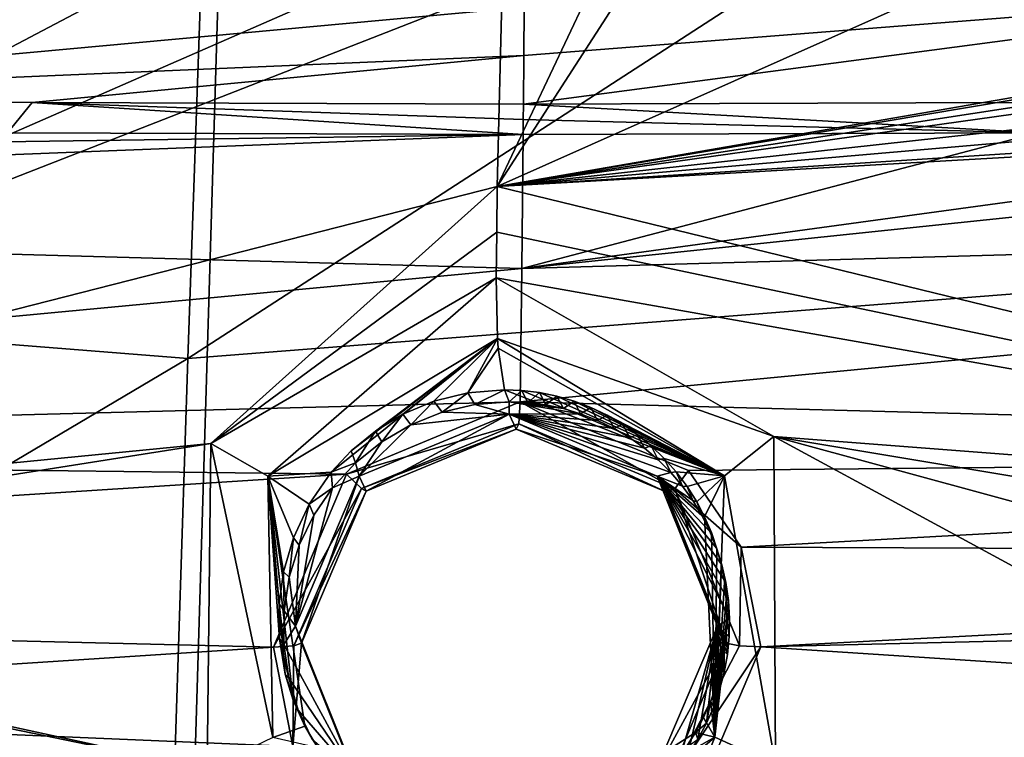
# Model space of a CAD drawing. Header units: millimetres. Extents: x -147 to 294, y -82 to 275.
# Tile 505 of 609: x 232.07 to 241.5, y 231.7 to 238.58. Entities that reach past the tile are written whole.
import ezdxf

# ---------------------------------------------------------------- set-up
doc = ezdxf.new("R2010")
doc.units = ezdxf.units.MM
doc.header["$LTSCALE"] = 67.506716
for name, color, linetype in [('1596', 7, 'CONTINUOUS'), ('1655', 7, 'CONTINUOUS'), ('1670', 7, 'CONTINUOUS'), ('1688', 7, 'CONTINUOUS'), ('1689', 7, 'CONTINUOUS'), ('1878', 7, 'CONTINUOUS'), ('1879', 7, 'CONTINUOUS'), ('2172', 7, 'CONTINUOUS'), ('2223', 7, 'CONTINUOUS'), ('2485', 7, 'CONTINUOUS'), ('2486', 7, 'CONTINUOUS'), ('2487', 7, 'CONTINUOUS'), ('2488', 7, 'CONTINUOUS'), ('2489', 7, 'CONTINUOUS'), ('2490', 7, 'CONTINUOUS'), ('2491', 7, 'CONTINUOUS'), ('2492', 7, 'CONTINUOUS'), ('2493', 7, 'CONTINUOUS'), ('2494', 7, 'CONTINUOUS'), ('2495', 7, 'CONTINUOUS'), ('2496', 7, 'CONTINUOUS'), ('2497', 7, 'CONTINUOUS'), ('2498', 7, 'CONTINUOUS'), ('498', 7, 'CONTINUOUS'), ('499', 7, 'CONTINUOUS'), ('556', 7, 'CONTINUOUS'), ('557', 7, 'CONTINUOUS'), ('841', 7, 'CONTINUOUS'), ('871', 7, 'CONTINUOUS')]:
    doc.layers.add(name, color=color, linetype=linetype)

msp = doc.modelspace()

# ---------------------------------------------------------------- linework, layer by layer
at = {"layer": '1596', "linetype": 'CONTINUOUS'}
for points in [[(231.2856, 239.4225, -7.0611), (234.9264, 239.8662, -7.339), (222.6883, 233.4198, -7.5827), (231.2856, 239.4225, -7.0611)], [(234.9264, 239.8662, -7.339), (235.7355, 239.1307, -7.5991), (222.6883, 233.4198, -7.5827), (234.9264, 239.8662, -7.339)], [(238.5028, 239.8663, -7.7156), (242.1217, 239.4225, -8.2022), (236.6432, 236.9809, -8.2056), (238.5028, 239.8663, -7.7156)], [(238.5028, 239.8663, -7.7156), (236.6432, 236.9809, -8.2056), (237.6561, 239.1299, -7.8015), (238.5028, 239.8663, -7.7156)], [(242.1217, 239.4225, -8.2022), (245.6442, 238.5371, -8.7835), (236.6432, 236.9809, -8.2056), (242.1217, 239.4225, -8.2022)], [(235.7355, 239.1307, -7.5991), (236.6906, 238.892, -7.7564), (222.6883, 233.4198, -7.5827), (235.7355, 239.1307, -7.5991)], [(236.6432, 236.9809, -8.2056), (236.6906, 238.892, -7.7564), (237.6561, 239.1299, -7.8015), (236.6432, 236.9809, -8.2056)], [(222.6883, 233.4198, -7.5827), (236.6906, 238.892, -7.7564), (236.6432, 236.9809, -8.2056), (222.6883, 233.4198, -7.5827)], [(245.6702, 238.497, -8.7958), (236.6432, 236.9809, -8.2056), (245.6442, 238.5371, -8.7835), (245.6702, 238.497, -8.7958)], [(245.7535, 238.3809, -8.8322), (236.6432, 236.9809, -8.2056), (245.6702, 238.497, -8.7958), (245.7535, 238.3809, -8.8322)], [(245.8448, 238.2707, -8.868), (236.6432, 236.9809, -8.2056), (245.7535, 238.3809, -8.8322), (245.8448, 238.2707, -8.868)], [(246.11, 238.0213, -8.9552), (236.6432, 236.9809, -8.2056), (245.8448, 238.2707, -8.868), (246.11, 238.0213, -8.9552)], [(246.4085, 237.8277, -9.0326), (236.6432, 236.9809, -8.2056), (246.11, 238.0213, -8.9552), (246.4085, 237.8277, -9.0326)], [(246.9189, 237.6421, -9.1305), (236.6432, 236.9809, -8.2056), (246.4085, 237.8277, -9.0326), (246.9189, 237.6421, -9.1305)], [(247.4719, 237.5989, -9.199), (236.6432, 236.9809, -8.2056), (246.9189, 237.6421, -9.1305), (247.4719, 237.5989, -9.199)], [(249.7922, 233.7785, -10.3514), (236.6432, 236.9809, -8.2056), (247.4719, 237.5989, -9.199), (249.7922, 233.7785, -10.3514)]]:
    msp.add_3dface(points, dxfattribs=at)
at = {"layer": '1655', "linetype": 'CONTINUOUS'}
for points in [[(241.5895, 237.7848, -6.3739), (245.5378, 238.9158, -6.7986), (236.8931, 237.769, -5.8323), (241.5895, 237.7848, -6.3739)], [(236.8931, 237.769, -5.8323), (245.5378, 238.9158, -6.7986), (236.8977, 238.235, -5.7894), (236.8931, 237.769, -5.8323)], [(236.8977, 238.235, -5.7894), (245.5378, 238.9158, -6.7986), (236.9021, 238.6991, -5.7478), (236.8977, 238.235, -5.7894)]]:
    msp.add_3dface(points, dxfattribs=at)
at = {"layer": '1670', "linetype": 'CONTINUOUS'}
for points in [[(227.47, 237.8324, -5.0283), (236.9021, 238.6991, -5.7478), (228.2327, 238.8996, -4.978), (227.47, 237.8324, -5.0283)], [(236.8977, 238.235, -5.7894), (236.9021, 238.6991, -5.7478), (227.47, 237.8324, -5.0283), (236.8977, 238.235, -5.7894)], [(232.1868, 237.7848, -5.3838), (236.8977, 238.235, -5.7894), (227.47, 237.8324, -5.0283), (232.1868, 237.7848, -5.3838)], [(236.8931, 237.769, -5.8323), (236.8977, 238.235, -5.7894), (232.1868, 237.7848, -5.3838), (236.8931, 237.769, -5.8323)]]:
    msp.add_3dface(points, dxfattribs=at)
at = {"layer": '1688', "linetype": 'CONTINUOUS'}
for points in [[(232.1868, 237.7848, -5.3838), (227.47, 237.8324, -5.0283), (231.9507, 237.4956, -5.3916), (232.1868, 237.7848, -5.3838)], [(236.8903, 237.4795, -5.8595), (232.1868, 237.7848, -5.3838), (231.9507, 237.4956, -5.3916), (236.8903, 237.4795, -5.8595)], [(236.8931, 237.769, -5.8323), (232.1868, 237.7848, -5.3838), (236.8917, 237.6241, -5.8458), (236.8931, 237.769, -5.8323)], [(236.8917, 237.6241, -5.8458), (232.1868, 237.7848, -5.3838), (236.8903, 237.4795, -5.8595), (236.8917, 237.6241, -5.8458)]]:
    msp.add_3dface(points, dxfattribs=at)
at = {"layer": '1689', "linetype": 'CONTINUOUS'}
for points in [[(236.8931, 237.769, -5.8323), (236.8917, 237.6241, -5.8458), (241.8188, 237.4956, -6.4307), (236.8931, 237.769, -5.8323)], [(241.5895, 237.7848, -6.3739), (236.8931, 237.769, -5.8323), (241.8188, 237.4956, -6.4307), (241.5895, 237.7848, -6.3739)], [(236.8917, 237.6241, -5.8458), (236.8903, 237.4795, -5.8595), (241.8188, 237.4956, -6.4307), (236.8917, 237.6241, -5.8458)]]:
    msp.add_3dface(points, dxfattribs=at)
at = {"layer": '1878', "linetype": 'CONTINUOUS'}
for points in [[(236.6432, 236.9809, -8.2056), (249.7922, 233.7785, -10.3514), (236.6386, 236.5443, -8.2492), (236.6432, 236.9809, -8.2056)], [(236.6386, 236.5443, -8.2492), (249.7922, 233.7785, -10.3514), (236.6339, 236.1059, -8.294), (236.6386, 236.5443, -8.2492)], [(236.6339, 236.1059, -8.294), (249.7922, 233.7785, -10.3514), (239.293, 234.5876, -8.7556), (236.6339, 236.1059, -8.294)], [(239.293, 234.5876, -8.7556), (249.7922, 233.7785, -10.3514), (247.584, 233.2041, -10.0615), (239.293, 234.5876, -8.7556)], [(239.3088, 231.4419, -9.1389), (239.293, 234.5876, -8.7556), (244.8488, 231.5707, -9.8537), (239.3088, 231.4419, -9.1389)], [(244.8488, 231.5707, -9.8537), (239.293, 234.5876, -8.7556), (246.0074, 232.7561, -9.8738), (244.8488, 231.5707, -9.8537)], [(246.0074, 232.7561, -9.8738), (239.293, 234.5876, -8.7556), (247.584, 233.2041, -10.0615), (246.0074, 232.7561, -9.8738)]]:
    msp.add_3dface(points, dxfattribs=at)
at = {"layer": '1879', "linetype": 'CONTINUOUS'}
for points in [[(222.6883, 233.4198, -7.5827), (236.6432, 236.9809, -8.2056), (233.8981, 234.5194, -8.1958), (222.6883, 233.4198, -7.5827)], [(236.6432, 236.9809, -8.2056), (236.6386, 236.5443, -8.2492), (233.8981, 234.5194, -8.1958), (236.6432, 236.9809, -8.2056)], [(236.6386, 236.5443, -8.2492), (236.6339, 236.1059, -8.294), (233.8981, 234.5194, -8.1958), (236.6386, 236.5443, -8.2492)], [(222.6883, 233.4198, -7.5827), (233.8981, 234.5194, -8.1958), (225.5559, 233.2041, -7.742), (222.6883, 233.4198, -7.5827)], [(233.8981, 234.5194, -8.1958), (233.865, 231.3993, -8.5709), (225.5559, 233.2041, -7.742), (233.8981, 234.5194, -8.1958)], [(225.5559, 233.2041, -7.742), (233.865, 231.3993, -8.5709), (227.0595, 232.8018, -7.8765), (225.5559, 233.2041, -7.742)], [(227.0595, 232.8018, -7.8765), (233.865, 231.3993, -8.5709), (228.2649, 231.5881, -8.1056), (227.0595, 232.8018, -7.8765)]]:
    msp.add_3dface(points, dxfattribs=at)
at = {"layer": '2172', "linetype": 'CONTINUOUS'}
for points in [[(246.7377, 237.5439, -7.1055), (241.8188, 237.4956, -6.4307), (236.8771, 236.197, -5.9852), (246.7377, 237.5439, -7.1055)], [(246.7377, 237.5439, -7.1055), (236.8771, 236.197, -5.9852), (247.7317, 237.3311, -7.2777), (246.7377, 237.5439, -7.1055)], [(241.8188, 237.4956, -6.4307), (236.8903, 237.4795, -5.8595), (236.8771, 236.197, -5.9852), (241.8188, 237.4956, -6.4307)], [(236.8771, 236.197, -5.9852), (255.7574, 236.7271, -8.7285), (247.7317, 237.3311, -7.2777), (236.8771, 236.197, -5.9852)], [(236.8629, 234.9175, -6.1195), (255.7574, 236.7271, -8.7285), (236.8771, 236.197, -5.9852), (236.8629, 234.9175, -6.1195)], [(255.7574, 236.7271, -8.7285), (236.8629, 234.9175, -6.1195), (255.4156, 234.4273, -8.9337), (255.7574, 236.7271, -8.7285)], [(236.8629, 234.9175, -6.1195), (238.4753, 234.2592, -6.3686), (255.4156, 234.4273, -8.9337), (236.8629, 234.9175, -6.1195)], [(238.4753, 234.2592, -6.3686), (238.9791, 233.5259, -6.5105), (255.4156, 234.4273, -8.9337), (238.4753, 234.2592, -6.3686)], [(255.4156, 234.4273, -8.9337), (238.9791, 233.5259, -6.5105), (256.134, 233.4566, -9.1952), (255.4156, 234.4273, -8.9337)], [(238.9791, 233.5259, -6.5105), (239.1684, 232.5712, -6.6465), (256.134, 233.4566, -9.1952), (238.9791, 233.5259, -6.5105)], [(256.134, 233.4566, -9.1952), (239.1684, 232.5712, -6.6465), (257.257, 233.006, -9.4782), (256.134, 233.4566, -9.1952)], [(257.257, 233.006, -9.4782), (239.1684, 232.5712, -6.6465), (247.9319, 231.9992, -7.9217), (257.257, 233.006, -9.4782)], [(239.1684, 232.5712, -6.6465), (238.4639, 230.9155, -6.7749), (247.9319, 231.9992, -7.9217), (239.1684, 232.5712, -6.6465)], [(247.9319, 231.9992, -7.9217), (238.4639, 230.9155, -6.7749), (246.7517, 231.6921, -7.7774), (247.9319, 231.9992, -7.9217)]]:
    msp.add_3dface(points, dxfattribs=at)
at = {"layer": '2223', "linetype": 'CONTINUOUS'}
for points in [[(236.8771, 236.197, -5.9852), (236.8903, 237.4795, -5.8595), (217.8394, 236.7271, -4.7359), (236.8771, 236.197, -5.9852)], [(236.8903, 237.4795, -5.8595), (225.9967, 237.3264, -4.9892), (217.8394, 236.7271, -4.7359), (236.8903, 237.4795, -5.8595)], [(236.8903, 237.4795, -5.8595), (231.9507, 237.4956, -5.3916), (225.9967, 237.3264, -4.9892), (236.8903, 237.4795, -5.8595)], [(236.8771, 236.197, -5.9852), (217.8394, 236.7271, -4.7359), (218.1338, 234.4313, -5.0073), (236.8771, 236.197, -5.9852)], [(236.8629, 234.9175, -6.1195), (236.8771, 236.197, -5.9852), (218.1338, 234.4313, -5.0073), (236.8629, 234.9175, -6.1195)], [(235.1984, 234.2246, -6.0278), (236.8629, 234.9175, -6.1195), (218.1338, 234.4313, -5.0073), (235.1984, 234.2246, -6.0278)], [(216.2814, 233.0136, -5.1564), (235.1984, 234.2246, -6.0278), (218.1338, 234.4313, -5.0073), (216.2814, 233.0136, -5.1564)], [(234.4987, 232.5685, -6.1551), (235.1984, 234.2246, -6.0278), (216.2814, 233.0136, -5.1564), (234.4987, 232.5685, -6.1551)], [(234.4987, 232.5685, -6.1551), (216.2814, 233.0136, -5.1564), (225.7059, 231.9978, -5.5792), (234.4987, 232.5685, -6.1551)], [(234.684, 231.6178, -6.2909), (234.4987, 232.5685, -6.1551), (225.7059, 231.9978, -5.5792), (234.684, 231.6178, -6.2909)], [(227.734, 230.8054, -5.8499), (234.684, 231.6178, -6.2909), (225.7059, 231.9978, -5.5792), (227.734, 230.8054, -5.8499)]]:
    msp.add_3dface(points, dxfattribs=at)
at = {"layer": '2485', "linetype": 'CONTINUOUS'}
for points in [[(236.8629, 234.9175, -6.1195), (235.1984, 234.2246, -6.0278), (236.8501, 234.7067, -6.2417), (236.8629, 234.9175, -6.1195)], [(236.8501, 234.7067, -6.2417), (235.1984, 234.2246, -6.0278), (235.343, 234.087, -6.1503), (236.8501, 234.7067, -6.2417)], [(236.8501, 234.7067, -6.2417), (235.343, 234.087, -6.1503), (236.825, 234.6569, -6.4797), (236.8501, 234.7067, -6.2417)], [(236.825, 234.6569, -6.4797), (235.343, 234.087, -6.1503), (235.3871, 234.0626, -6.3899), (236.825, 234.6569, -6.4797)], [(235.1984, 234.2246, -6.0278), (234.4987, 232.5685, -6.1551), (235.343, 234.087, -6.1503), (235.1984, 234.2246, -6.0278)], [(235.343, 234.087, -6.1503), (234.4987, 232.5685, -6.1551), (234.6961, 232.5809, -6.2556), (235.343, 234.087, -6.1503)], [(235.343, 234.087, -6.1503), (234.6961, 232.5809, -6.2556), (235.3871, 234.0626, -6.3899), (235.343, 234.087, -6.1503)], [(234.7691, 232.6067, -6.4775), (235.3871, 234.0626, -6.3899), (234.6961, 232.5809, -6.2556), (234.7691, 232.6067, -6.4775)]]:
    msp.add_3dface(points, dxfattribs=at)
at = {"layer": '2486', "linetype": 'CONTINUOUS'}
for points in [[(236.8629, 234.9175, -6.1195), (236.8501, 234.7067, -6.2417), (238.3437, 234.0862, -6.4664), (236.8629, 234.9175, -6.1195)], [(238.4753, 234.2592, -6.3686), (236.8629, 234.9175, -6.1195), (238.3437, 234.0862, -6.4664), (238.4753, 234.2592, -6.3686)], [(236.8501, 234.7067, -6.2417), (236.825, 234.6569, -6.4797), (238.2514, 234.0609, -6.6917), (236.8501, 234.7067, -6.2417)], [(238.3437, 234.0862, -6.4664), (236.8501, 234.7067, -6.2417), (238.2514, 234.0609, -6.6917), (238.3437, 234.0862, -6.4664)], [(238.9791, 233.5259, -6.5105), (238.4753, 234.2592, -6.3686), (238.3437, 234.0862, -6.4664), (238.9791, 233.5259, -6.5105)], [(238.8362, 232.6067, -6.9057), (238.3437, 234.0862, -6.4664), (238.2514, 234.0609, -6.6917), (238.8362, 232.6067, -6.9057)], [(238.9633, 232.58, -6.6972), (238.9791, 233.5259, -6.5105), (238.3437, 234.0862, -6.4664), (238.9633, 232.58, -6.6972)], [(238.9633, 232.58, -6.6972), (238.3437, 234.0862, -6.4664), (238.8362, 232.6067, -6.9057), (238.9633, 232.58, -6.6972)], [(239.1684, 232.5712, -6.6465), (238.9791, 233.5259, -6.5105), (238.9633, 232.58, -6.6972), (239.1684, 232.5712, -6.6465)]]:
    msp.add_3dface(points, dxfattribs=at)
at = {"layer": '2487', "linetype": 'CONTINUOUS'}
for points in [[(238.9633, 232.58, -6.6972), (238.8362, 232.6067, -6.9057), (238.2185, 231.1505, -6.995), (238.9633, 232.58, -6.6972)], [(239.1684, 232.5712, -6.6465), (238.9633, 232.58, -6.6972), (238.2185, 231.1505, -6.995), (239.1684, 232.5712, -6.6465)], [(238.4639, 230.9155, -6.7749), (239.1684, 232.5712, -6.6465), (238.2185, 231.1505, -6.995), (238.4639, 230.9155, -6.7749)]]:
    msp.add_3dface(points, dxfattribs=at)
at = {"layer": '2488', "linetype": 'CONTINUOUS'}
for points in [[(234.4987, 232.5685, -6.1551), (234.684, 231.6178, -6.2909), (234.6961, 232.5809, -6.2556), (234.4987, 232.5685, -6.1551)], [(234.684, 231.6178, -6.2909), (234.7691, 232.6067, -6.4775), (234.6961, 232.5809, -6.2556), (234.684, 231.6178, -6.2909)], [(234.7691, 232.6067, -6.4775), (234.684, 231.6178, -6.2909), (235.3535, 231.152, -6.6931), (234.7691, 232.6067, -6.4775)]]:
    msp.add_3dface(points, dxfattribs=at)
at = {"layer": '2489', "linetype": 'CONTINUOUS'}
for points in [[(234.7691, 232.6067, -6.4775), (235.3535, 231.152, -6.6931), (234.7094, 232.7693, -7.1626), (234.7691, 232.6067, -6.4775)], [(234.7094, 232.7693, -7.1626), (235.3535, 231.152, -6.6931), (235.2895, 231.3276, -7.3993), (234.7094, 232.7693, -7.1626)]]:
    msp.add_3dface(points, dxfattribs=at)
at = {"layer": '2490', "linetype": 'CONTINUOUS'}
for points in [[(236.7562, 234.8001, -7.1328), (235.3871, 234.0626, -6.3899), (235.3198, 234.2052, -7.0531), (236.7562, 234.8001, -7.1328)], [(236.825, 234.6569, -6.4797), (235.3871, 234.0626, -6.3899), (236.7562, 234.8001, -7.1328), (236.825, 234.6569, -6.4797)], [(234.7691, 232.6067, -6.4775), (234.7094, 232.7693, -7.1626), (235.3198, 234.2052, -7.0531), (234.7691, 232.6067, -6.4775)], [(235.3871, 234.0626, -6.3899), (234.7691, 232.6067, -6.4775), (235.3198, 234.2052, -7.0531), (235.3871, 234.0626, -6.3899)]]:
    msp.add_3dface(points, dxfattribs=at)
at = {"layer": '2491', "linetype": 'CONTINUOUS'}
for points in [[(236.825, 234.6569, -6.4797), (236.7562, 234.8001, -7.1328), (238.1755, 234.2075, -7.3535), (236.825, 234.6569, -6.4797)], [(238.2514, 234.0609, -6.6917), (236.825, 234.6569, -6.4797), (238.1755, 234.2075, -7.3535), (238.2514, 234.0609, -6.6917)], [(238.7519, 232.7693, -7.5883), (238.2514, 234.0609, -6.6917), (238.1755, 234.2075, -7.3535), (238.7519, 232.7693, -7.5883)], [(238.8362, 232.6067, -6.9057), (238.2514, 234.0609, -6.6917), (238.7519, 232.7693, -7.5883), (238.8362, 232.6067, -6.9057)]]:
    msp.add_3dface(points, dxfattribs=at)
at = {"layer": '2492', "linetype": 'CONTINUOUS'}
for points in [[(238.8362, 232.6067, -6.9057), (238.7519, 232.7693, -7.5883), (238.1353, 231.3273, -7.699), (238.8362, 232.6067, -6.9057)], [(238.2185, 231.1505, -6.995), (238.8362, 232.6067, -6.9057), (238.1353, 231.3273, -7.699), (238.2185, 231.1505, -6.995)]]:
    msp.add_3dface(points, dxfattribs=at)
at = {"layer": '2493', "linetype": 'CONTINUOUS'}
for points in [[(237.4414, 234.8044, -7.2055), (236.7562, 234.8001, -7.1328), (236.7576, 234.9178, -7.1199), (237.4414, 234.8044, -7.2055)], [(237.277, 234.8531, -7.1824), (237.4414, 234.8044, -7.2055), (236.7576, 234.9178, -7.1199), (237.277, 234.8531, -7.1824)], [(237.1083, 234.8881, -7.1604), (237.277, 234.8531, -7.1824), (236.7576, 234.9178, -7.1199), (237.1083, 234.8881, -7.1604)], [(236.9351, 234.9097, -7.1396), (237.1083, 234.8881, -7.1604), (236.7576, 234.9178, -7.1199), (236.9351, 234.9097, -7.1396)], [(237.6036, 234.7407, -7.2303), (236.7562, 234.8001, -7.1328), (237.4414, 234.8044, -7.2055), (237.6036, 234.7407, -7.2303)], [(238.1755, 234.2075, -7.3535), (236.7562, 234.8001, -7.1328), (238.306, 234.2415, -7.3643), (238.1755, 234.2075, -7.3535)], [(238.306, 234.2415, -7.3643), (236.7562, 234.8001, -7.1328), (238.1844, 234.3632, -7.3368), (238.306, 234.2415, -7.3643)], [(238.1844, 234.3632, -7.3368), (236.7562, 234.8001, -7.1328), (238.0538, 234.4739, -7.3097), (238.1844, 234.3632, -7.3368)], [(238.0538, 234.4739, -7.3097), (236.7562, 234.8001, -7.1328), (237.9135, 234.5731, -7.283), (238.0538, 234.4739, -7.3097)], [(237.9135, 234.5731, -7.283), (236.7562, 234.8001, -7.1328), (237.7622, 234.6628, -7.2563), (237.9135, 234.5731, -7.283)], [(237.7622, 234.6628, -7.2563), (236.7562, 234.8001, -7.1328), (237.6036, 234.7407, -7.2303), (237.7622, 234.6628, -7.2563)], [(238.4169, 234.1111, -7.3917), (238.1755, 234.2075, -7.3535), (238.306, 234.2415, -7.3643), (238.4169, 234.1111, -7.3917)], [(238.7519, 232.7693, -7.5883), (238.1755, 234.2075, -7.3535), (238.8679, 232.8429, -7.5927), (238.7519, 232.7693, -7.5883)], [(238.8679, 232.8429, -7.5927), (238.1755, 234.2075, -7.3535), (238.857, 233.0158, -7.5705), (238.8679, 232.8429, -7.5927)], [(238.857, 233.0158, -7.5705), (238.1755, 234.2075, -7.3535), (238.8325, 233.1879, -7.5471), (238.857, 233.0158, -7.5705)], [(238.8325, 233.1879, -7.5471), (238.1755, 234.2075, -7.3535), (238.7949, 233.3558, -7.5228), (238.8325, 233.1879, -7.5471)], [(238.7949, 233.3558, -7.5228), (238.1755, 234.2075, -7.3535), (238.7444, 233.5175, -7.4979), (238.7949, 233.3558, -7.5228)], [(238.7444, 233.5175, -7.4979), (238.1755, 234.2075, -7.3535), (238.6803, 233.6758, -7.472), (238.7444, 233.5175, -7.4979)], [(238.6803, 233.6758, -7.472), (238.1755, 234.2075, -7.3535), (238.6037, 233.829, -7.4454), (238.6803, 233.6758, -7.472)], [(238.6037, 233.829, -7.4454), (238.1755, 234.2075, -7.3535), (238.5158, 233.9743, -7.4186), (238.6037, 233.829, -7.4454)], [(238.5158, 233.9743, -7.4186), (238.1755, 234.2075, -7.3535), (238.4169, 234.1111, -7.3917), (238.5158, 233.9743, -7.4186)], [(238.1353, 231.3273, -7.699), (238.7519, 232.7693, -7.5883), (238.3661, 231.4075, -7.7147), (238.1353, 231.3273, -7.699)], [(238.3661, 231.4075, -7.7147), (238.7519, 232.7693, -7.5883), (238.4698, 231.543, -7.7091), (238.3661, 231.4075, -7.7147)], [(238.4698, 231.543, -7.7091), (238.7519, 232.7693, -7.5883), (238.5633, 231.6875, -7.7013), (238.4698, 231.543, -7.7091)], [(238.5633, 231.6875, -7.7013), (238.7519, 232.7693, -7.5883), (238.646, 231.8399, -7.6914), (238.5633, 231.6875, -7.7013)], [(238.646, 231.8399, -7.6914), (238.7519, 232.7693, -7.5883), (238.7163, 231.9978, -7.6795), (238.646, 231.8399, -7.6914)], [(238.7163, 231.9978, -7.6795), (238.7519, 232.7693, -7.5883), (238.7729, 232.1593, -7.6658), (238.7163, 231.9978, -7.6795)], [(238.8648, 232.6718, -7.6131), (238.7519, 232.7693, -7.5883), (238.8679, 232.8429, -7.5927), (238.8648, 232.6718, -7.6131)], [(238.7729, 232.1593, -7.6658), (238.7519, 232.7693, -7.5883), (238.8167, 232.3271, -7.65), (238.7729, 232.1593, -7.6658)], [(238.8167, 232.3271, -7.65), (238.7519, 232.7693, -7.5883), (238.8475, 232.4991, -7.6323), (238.8167, 232.3271, -7.65)], [(238.8475, 232.4991, -7.6323), (238.7519, 232.7693, -7.5883), (238.8648, 232.6718, -7.6131), (238.8475, 232.4991, -7.6323)]]:
    msp.add_3dface(points, dxfattribs=at)
at = {"layer": '2494', "linetype": 'CONTINUOUS'}
for points in [[(236.4286, 234.8912, -7.0885), (236.7562, 234.8001, -7.1328), (236.1158, 234.8191, -7.0642), (236.4286, 234.8912, -7.0885)], [(236.7576, 234.9178, -7.1199), (236.7562, 234.8001, -7.1328), (236.4286, 234.8912, -7.0885), (236.7576, 234.9178, -7.1199)], [(236.7562, 234.8001, -7.1328), (235.3198, 234.2052, -7.0531), (235.8162, 234.6992, -7.047), (236.7562, 234.8001, -7.1328)], [(236.1158, 234.8191, -7.0642), (236.7562, 234.8001, -7.1328), (235.8162, 234.6992, -7.047), (236.1158, 234.8191, -7.0642)], [(235.8162, 234.6992, -7.047), (235.3198, 234.2052, -7.0531), (235.536, 234.5356, -7.0372), (235.8162, 234.6992, -7.047)], [(235.536, 234.5356, -7.0372), (235.3198, 234.2052, -7.0531), (235.2854, 234.3333, -7.0351), (235.536, 234.5356, -7.0372)], [(235.2854, 234.3333, -7.0351), (235.3198, 234.2052, -7.0531), (235.065, 234.0947, -7.0407), (235.2854, 234.3333, -7.0351)], [(235.3198, 234.2052, -7.0531), (234.7094, 232.7693, -7.1626), (235.065, 234.0947, -7.0407), (235.3198, 234.2052, -7.0531)], [(235.065, 234.0947, -7.0407), (234.7094, 232.7693, -7.1626), (234.8857, 233.8324, -7.0535), (235.065, 234.0947, -7.0407)], [(234.8857, 233.8324, -7.0535), (234.7094, 232.7693, -7.1626), (234.7463, 233.5453, -7.0735), (234.8857, 233.8324, -7.0535)], [(234.7463, 233.5453, -7.0735), (234.7094, 232.7693, -7.1626), (234.6512, 233.24, -7.1005), (234.7463, 233.5453, -7.0735)], [(234.6512, 233.24, -7.1005), (234.7094, 232.7693, -7.1626), (234.6004, 232.9168, -7.1343), (234.6512, 233.24, -7.1005)], [(234.6004, 232.9168, -7.1343), (234.7094, 232.7693, -7.1626), (234.5984, 232.594, -7.1733), (234.6004, 232.9168, -7.1343)], [(234.7094, 232.7693, -7.1626), (235.2895, 231.3276, -7.3993), (234.5984, 232.594, -7.1733), (234.7094, 232.7693, -7.1626)], [(234.5984, 232.594, -7.1733), (235.2895, 231.3276, -7.3993), (234.6456, 232.2706, -7.2177), (234.5984, 232.594, -7.1733)], [(234.6456, 232.2706, -7.2177), (235.2895, 231.3276, -7.3993), (234.737, 231.9663, -7.2644), (234.6456, 232.2706, -7.2177)], [(234.737, 231.9663, -7.2644), (235.2895, 231.3276, -7.3993), (234.8731, 231.682, -7.3134), (234.737, 231.9663, -7.2644)]]:
    msp.add_3dface(points, dxfattribs=at)
at = {"layer": '2495', "linetype": 'CONTINUOUS'}
for points in [[(236.7113, 235.0345, -7.559), (236.4286, 234.8912, -7.0885), (236.3618, 235.0051, -7.5236), (236.7113, 235.0345, -7.559)], [(236.7576, 234.9178, -7.1199), (236.4286, 234.8912, -7.0885), (236.7113, 235.0345, -7.559), (236.7576, 234.9178, -7.1199)], [(236.3618, 235.0051, -7.5236), (236.1158, 234.8191, -7.0642), (236.0354, 234.9235, -7.4947), (236.3618, 235.0051, -7.5236)], [(236.4286, 234.8912, -7.0885), (236.1158, 234.8191, -7.0642), (236.3618, 235.0051, -7.5236), (236.4286, 234.8912, -7.0885)], [(236.0354, 234.9235, -7.4947), (235.8162, 234.6992, -7.047), (235.7398, 234.7988, -7.4719), (236.0354, 234.9235, -7.4947)], [(236.1158, 234.8191, -7.0642), (235.8162, 234.6992, -7.047), (236.0354, 234.9235, -7.4947), (236.1158, 234.8191, -7.0642)], [(235.7398, 234.7988, -7.4719), (235.536, 234.5356, -7.0372), (235.4763, 234.6388, -7.455), (235.7398, 234.7988, -7.4719)], [(235.8162, 234.6992, -7.047), (235.536, 234.5356, -7.0372), (235.7398, 234.7988, -7.4719), (235.8162, 234.6992, -7.047)], [(235.4763, 234.6388, -7.455), (235.2854, 234.3333, -7.0351), (235.2443, 234.4487, -7.4435), (235.4763, 234.6388, -7.455)], [(235.536, 234.5356, -7.0372), (235.2854, 234.3333, -7.0351), (235.4763, 234.6388, -7.455), (235.536, 234.5356, -7.0372)], [(235.2443, 234.4487, -7.4435), (235.2854, 234.3333, -7.0351), (235.0526, 234.2436, -7.4375), (235.2443, 234.4487, -7.4435)], [(235.2854, 234.3333, -7.0351), (235.065, 234.0947, -7.0407), (235.0526, 234.2436, -7.4375), (235.2854, 234.3333, -7.0351)], [(235.0526, 234.2436, -7.4375), (235.065, 234.0947, -7.0407), (234.8409, 233.9367, -7.436), (235.0526, 234.2436, -7.4375)], [(235.065, 234.0947, -7.0407), (234.8857, 233.8324, -7.0535), (234.8409, 233.9367, -7.436), (235.065, 234.0947, -7.0407)], [(234.8409, 233.9367, -7.436), (234.7463, 233.5453, -7.0735), (234.6907, 233.6169, -7.442), (234.8409, 233.9367, -7.436)], [(234.8857, 233.8324, -7.0535), (234.7463, 233.5453, -7.0735), (234.8409, 233.9367, -7.436), (234.8857, 233.8324, -7.0535)], [(234.6907, 233.6169, -7.442), (234.6512, 233.24, -7.1005), (234.5955, 233.2887, -7.4546), (234.6907, 233.6169, -7.442)], [(234.7463, 233.5453, -7.0735), (234.6512, 233.24, -7.1005), (234.6907, 233.6169, -7.442), (234.7463, 233.5453, -7.0735)], [(234.5955, 233.2887, -7.4546), (234.6004, 232.9168, -7.1343), (234.554, 232.9832, -7.4715), (234.5955, 233.2887, -7.4546)], [(234.6512, 233.24, -7.1005), (234.6004, 232.9168, -7.1343), (234.5955, 233.2887, -7.4546), (234.6512, 233.24, -7.1005)], [(234.6004, 232.9168, -7.1343), (234.5984, 232.594, -7.1733), (234.554, 232.9832, -7.4715), (234.6004, 232.9168, -7.1343)], [(234.554, 232.9832, -7.4715), (234.5984, 232.594, -7.1733), (234.5567, 232.6494, -7.4951), (234.554, 232.9832, -7.4715)], [(234.5984, 232.594, -7.1733), (234.6456, 232.2706, -7.2177), (234.5567, 232.6494, -7.4951), (234.5984, 232.594, -7.1733)], [(234.5567, 232.6494, -7.4951), (234.6456, 232.2706, -7.2177), (234.6116, 232.3104, -7.5246), (234.5567, 232.6494, -7.4951)], [(234.6456, 232.2706, -7.2177), (234.737, 231.9663, -7.2644), (234.6116, 232.3104, -7.5246), (234.6456, 232.2706, -7.2177)], [(234.6116, 232.3104, -7.5246), (234.737, 231.9663, -7.2644), (234.6884, 232.0608, -7.5502), (234.6116, 232.3104, -7.5246)], [(234.6884, 232.0608, -7.5502), (234.737, 231.9663, -7.2644), (234.8003, 231.8115, -7.5795), (234.6884, 232.0608, -7.5502)], [(234.737, 231.9663, -7.2644), (234.8731, 231.682, -7.3134), (234.8003, 231.8115, -7.5795), (234.737, 231.9663, -7.2644)], [(234.8003, 231.8115, -7.5795), (234.8731, 231.682, -7.3134), (234.9248, 231.6042, -7.6072), (234.8003, 231.8115, -7.5795)]]:
    msp.add_3dface(points, dxfattribs=at)
at = {"layer": '2496', "linetype": 'CONTINUOUS'}
for points in [[(233.8981, 234.5194, -8.1958), (236.6339, 236.1059, -8.294), (234.4447, 234.2067, -8.0736), (233.8981, 234.5194, -8.1958)], [(234.4447, 234.2067, -8.0736), (236.6339, 236.1059, -8.294), (236.6459, 235.5265, -8.1803), (234.4447, 234.2067, -8.0736)], [(235.0526, 234.2436, -7.4375), (234.4447, 234.2067, -8.0736), (236.6459, 235.5265, -8.1803), (235.0526, 234.2436, -7.4375)], [(235.2443, 234.4487, -7.4435), (235.0526, 234.2436, -7.4375), (236.6459, 235.5265, -8.1803), (235.2443, 234.4487, -7.4435)], [(235.4763, 234.6388, -7.455), (235.2443, 234.4487, -7.4435), (236.6459, 235.5265, -8.1803), (235.4763, 234.6388, -7.455)], [(235.7398, 234.7988, -7.4719), (235.4763, 234.6388, -7.455), (236.6459, 235.5265, -8.1803), (235.7398, 234.7988, -7.4719)], [(236.0354, 234.9235, -7.4947), (235.7398, 234.7988, -7.4719), (236.6459, 235.5265, -8.1803), (236.0354, 234.9235, -7.4947)], [(236.3618, 235.0051, -7.5236), (236.0354, 234.9235, -7.4947), (236.6459, 235.5265, -8.1803), (236.3618, 235.0051, -7.5236)], [(236.3618, 235.0051, -7.5236), (236.6459, 235.5265, -8.1803), (236.6519, 235.4335, -8.1237), (236.3618, 235.0051, -7.5236)], [(236.7113, 235.0345, -7.559), (236.3618, 235.0051, -7.5236), (236.6519, 235.4335, -8.1237), (236.7113, 235.0345, -7.559)], [(233.865, 231.3993, -8.5709), (233.8981, 234.5194, -8.1958), (234.4926, 231.7044, -8.3075), (233.865, 231.3993, -8.5709)], [(234.4926, 231.7044, -8.3075), (233.8981, 234.5194, -8.1958), (234.4447, 234.2067, -8.0736), (234.4926, 231.7044, -8.3075)], [(235.0526, 234.2436, -7.4375), (234.8409, 233.9367, -7.436), (234.4447, 234.2067, -8.0736), (235.0526, 234.2436, -7.4375)], [(234.8409, 233.9367, -7.436), (234.6907, 233.6169, -7.442), (234.4447, 234.2067, -8.0736), (234.8409, 233.9367, -7.436)], [(234.6907, 233.6169, -7.442), (234.5955, 233.2887, -7.4546), (234.4447, 234.2067, -8.0736), (234.6907, 233.6169, -7.442)], [(234.5955, 233.2887, -7.4546), (234.554, 232.9832, -7.4715), (234.4447, 234.2067, -8.0736), (234.5955, 233.2887, -7.4546)], [(234.554, 232.9832, -7.4715), (234.5567, 232.6494, -7.4951), (234.4447, 234.2067, -8.0736), (234.554, 232.9832, -7.4715)], [(234.5567, 232.6494, -7.4951), (234.6116, 232.3104, -7.5246), (234.4447, 234.2067, -8.0736), (234.5567, 232.6494, -7.4951)], [(234.6116, 232.3104, -7.5246), (234.6884, 232.0608, -7.5502), (234.4447, 234.2067, -8.0736), (234.6116, 232.3104, -7.5246)], [(234.6884, 232.0608, -7.5502), (234.8003, 231.8115, -7.5795), (234.4447, 234.2067, -8.0736), (234.6884, 232.0608, -7.5502)], [(234.8003, 231.8115, -7.5795), (234.4926, 231.7044, -8.3075), (234.4447, 234.2067, -8.0736), (234.8003, 231.8115, -7.5795)], [(234.8003, 231.8115, -7.5795), (234.9248, 231.6042, -7.6072), (234.4926, 231.7044, -8.3075), (234.8003, 231.8115, -7.5795)]]:
    msp.add_3dface(points, dxfattribs=at)
at = {"layer": '2497', "linetype": 'CONTINUOUS'}
for points in [[(236.6339, 236.1059, -8.294), (239.293, 234.5876, -8.7556), (236.6459, 235.5265, -8.1803), (236.6339, 236.1059, -8.294)], [(236.6459, 235.5265, -8.1803), (239.293, 234.5876, -8.7556), (238.8205, 234.2079, -8.5343), (236.6459, 235.5265, -8.1803)], [(236.6519, 235.4335, -8.1237), (236.6459, 235.5265, -8.1803), (238.8205, 234.2079, -8.5343), (236.6519, 235.4335, -8.1237)], [(236.7113, 235.0345, -7.559), (236.6519, 235.4335, -8.1237), (238.8205, 234.2079, -8.5343), (236.7113, 235.0345, -7.559)], [(236.7113, 235.0345, -7.559), (238.8205, 234.2079, -8.5343), (236.8798, 235.0275, -7.577), (236.7113, 235.0345, -7.559)], [(236.8798, 235.0275, -7.577), (238.8205, 234.2079, -8.5343), (237.0482, 235.0071, -7.5959), (236.8798, 235.0275, -7.577)], [(237.0482, 235.0071, -7.5959), (238.8205, 234.2079, -8.5343), (237.2152, 234.9731, -7.6157), (237.0482, 235.0071, -7.5959)], [(237.2152, 234.9731, -7.6157), (238.8205, 234.2079, -8.5343), (237.3794, 234.9256, -7.6361), (237.2152, 234.9731, -7.6157)], [(237.3794, 234.9256, -7.6361), (238.8205, 234.2079, -8.5343), (237.5394, 234.8649, -7.657), (237.3794, 234.9256, -7.6361)], [(237.5394, 234.8649, -7.657), (238.8205, 234.2079, -8.5343), (237.6943, 234.7912, -7.6783), (237.5394, 234.8649, -7.657)], [(237.6943, 234.7912, -7.6783), (238.8205, 234.2079, -8.5343), (237.843, 234.705, -7.6998), (237.6943, 234.7912, -7.6783)], [(237.843, 234.705, -7.6998), (238.8205, 234.2079, -8.5343), (237.9844, 234.6067, -7.7213), (237.843, 234.705, -7.6998)], [(237.9844, 234.6067, -7.7213), (238.8205, 234.2079, -8.5343), (238.1176, 234.4971, -7.7428), (237.9844, 234.6067, -7.7213)], [(239.293, 234.5876, -8.7556), (239.3088, 231.4419, -9.1389), (238.8205, 234.2079, -8.5343), (239.293, 234.5876, -8.7556)], [(238.1176, 234.4971, -7.7428), (238.8205, 234.2079, -8.5343), (238.2419, 234.3769, -7.7641), (238.1176, 234.4971, -7.7428)], [(238.2419, 234.3769, -7.7641), (238.8205, 234.2079, -8.5343), (238.3565, 234.2466, -7.785), (238.2419, 234.3769, -7.7641)], [(238.3565, 234.2466, -7.785), (238.8205, 234.2079, -8.5343), (238.4607, 234.107, -7.8055), (238.3565, 234.2466, -7.785)], [(238.4607, 234.107, -7.8055), (238.8205, 234.2079, -8.5343), (238.5536, 233.9591, -7.8254), (238.4607, 234.107, -7.8055)], [(238.5536, 233.9591, -7.8254), (238.8205, 234.2079, -8.5343), (238.6291, 233.8152, -7.8432), (238.5536, 233.9591, -7.8254)], [(238.8205, 234.2079, -8.5343), (238.7261, 231.7053, -8.7532), (238.6291, 233.8152, -7.8432), (238.8205, 234.2079, -8.5343)], [(238.8205, 234.2079, -8.5343), (239.3088, 231.4419, -9.1389), (238.7261, 231.7053, -8.7532), (238.8205, 234.2079, -8.5343)], [(238.6291, 233.8152, -7.8432), (238.7261, 231.7053, -8.7532), (238.6938, 233.6656, -7.8602), (238.6291, 233.8152, -7.8432)], [(238.6938, 233.6656, -7.8602), (238.7261, 231.7053, -8.7532), (238.7473, 233.511, -7.8765), (238.6938, 233.6656, -7.8602)], [(238.7473, 233.511, -7.8765), (238.7261, 231.7053, -8.7532), (238.7893, 233.352, -7.8918), (238.7473, 233.511, -7.8765)], [(238.7893, 233.352, -7.8918), (238.7261, 231.7053, -8.7532), (238.8193, 233.1896, -7.9063), (238.7893, 233.352, -7.8918)], [(238.8193, 233.1896, -7.9063), (238.7261, 231.7053, -8.7532), (238.8371, 233.0247, -7.9196), (238.8193, 233.1896, -7.9063)], [(238.8371, 233.0247, -7.9196), (238.7261, 231.7053, -8.7532), (238.8426, 232.8586, -7.9318), (238.8371, 233.0247, -7.9196)], [(238.8426, 232.8586, -7.9318), (238.7261, 231.7053, -8.7532), (238.8358, 232.6923, -7.9428), (238.8426, 232.8586, -7.9318)], [(238.8358, 232.6923, -7.9428), (238.7261, 231.7053, -8.7532), (238.8165, 232.5267, -7.9523), (238.8358, 232.6923, -7.9428)], [(238.8165, 232.5267, -7.9523), (238.7261, 231.7053, -8.7532), (238.785, 232.3631, -7.9604), (238.8165, 232.5267, -7.9523)], [(238.785, 232.3631, -7.9604), (238.7261, 231.7053, -8.7532), (238.7414, 232.2027, -7.967), (238.785, 232.3631, -7.9604)], [(238.7414, 232.2027, -7.967), (238.7261, 231.7053, -8.7532), (238.6861, 232.0466, -7.9721), (238.7414, 232.2027, -7.967)], [(238.6861, 232.0466, -7.9721), (238.7261, 231.7053, -8.7532), (238.6193, 231.8954, -7.9757), (238.6861, 232.0466, -7.9721)], [(238.6193, 231.8954, -7.9757), (238.7261, 231.7053, -8.7532), (238.5414, 231.7499, -7.9777), (238.6193, 231.8954, -7.9757)], [(238.7261, 231.7053, -8.7532), (236.5981, 230.5067, -8.635), (238.5414, 231.7499, -7.9777), (238.7261, 231.7053, -8.7532)], [(238.5414, 231.7499, -7.9777), (236.5981, 230.5067, -8.635), (238.446, 231.6004, -7.9782), (238.5414, 231.7499, -7.9777)], [(238.1528, 230.2635, -9.1614), (236.5559, 229.8246, -9.047), (238.7261, 231.7053, -8.7532), (238.1528, 230.2635, -9.1614)], [(236.5559, 229.8246, -9.047), (236.5981, 230.5067, -8.635), (238.7261, 231.7053, -8.7532), (236.5559, 229.8246, -9.047)], [(239.3088, 231.4419, -9.1389), (238.1528, 230.2635, -9.1614), (238.7261, 231.7053, -8.7532), (239.3088, 231.4419, -9.1389)]]:
    msp.add_3dface(points, dxfattribs=at)
at = {"layer": '2498', "linetype": 'CONTINUOUS'}
for points in [[(236.7576, 234.9178, -7.1199), (236.7113, 235.0345, -7.559), (236.8798, 235.0275, -7.577), (236.7576, 234.9178, -7.1199)], [(236.9351, 234.9097, -7.1396), (236.7576, 234.9178, -7.1199), (236.8798, 235.0275, -7.577), (236.9351, 234.9097, -7.1396)], [(236.9351, 234.9097, -7.1396), (236.8798, 235.0275, -7.577), (237.0482, 235.0071, -7.5959), (236.9351, 234.9097, -7.1396)], [(237.1083, 234.8881, -7.1604), (236.9351, 234.9097, -7.1396), (237.0482, 235.0071, -7.5959), (237.1083, 234.8881, -7.1604)], [(237.1083, 234.8881, -7.1604), (237.0482, 235.0071, -7.5959), (237.2152, 234.9731, -7.6157), (237.1083, 234.8881, -7.1604)], [(237.277, 234.8531, -7.1824), (237.1083, 234.8881, -7.1604), (237.2152, 234.9731, -7.6157), (237.277, 234.8531, -7.1824)], [(237.277, 234.8531, -7.1824), (237.2152, 234.9731, -7.6157), (237.3794, 234.9256, -7.6361), (237.277, 234.8531, -7.1824)], [(237.4414, 234.8044, -7.2055), (237.277, 234.8531, -7.1824), (237.3794, 234.9256, -7.6361), (237.4414, 234.8044, -7.2055)], [(237.4414, 234.8044, -7.2055), (237.3794, 234.9256, -7.6361), (237.5394, 234.8649, -7.657), (237.4414, 234.8044, -7.2055)], [(237.6036, 234.7407, -7.2303), (237.4414, 234.8044, -7.2055), (237.5394, 234.8649, -7.657), (237.6036, 234.7407, -7.2303)], [(237.6036, 234.7407, -7.2303), (237.5394, 234.8649, -7.657), (237.6943, 234.7912, -7.6783), (237.6036, 234.7407, -7.2303)], [(237.7622, 234.6628, -7.2563), (237.6036, 234.7407, -7.2303), (237.6943, 234.7912, -7.6783), (237.7622, 234.6628, -7.2563)], [(237.7622, 234.6628, -7.2563), (237.6943, 234.7912, -7.6783), (237.843, 234.705, -7.6998), (237.7622, 234.6628, -7.2563)], [(237.9135, 234.5731, -7.283), (237.7622, 234.6628, -7.2563), (237.843, 234.705, -7.6998), (237.9135, 234.5731, -7.283)], [(237.9135, 234.5731, -7.283), (237.843, 234.705, -7.6998), (237.9844, 234.6067, -7.7213), (237.9135, 234.5731, -7.283)], [(238.0538, 234.4739, -7.3097), (237.9135, 234.5731, -7.283), (237.9844, 234.6067, -7.7213), (238.0538, 234.4739, -7.3097)], [(238.0538, 234.4739, -7.3097), (237.9844, 234.6067, -7.7213), (238.1176, 234.4971, -7.7428), (238.0538, 234.4739, -7.3097)], [(238.1844, 234.3632, -7.3368), (238.0538, 234.4739, -7.3097), (238.1176, 234.4971, -7.7428), (238.1844, 234.3632, -7.3368)], [(238.1844, 234.3632, -7.3368), (238.1176, 234.4971, -7.7428), (238.2419, 234.3769, -7.7641), (238.1844, 234.3632, -7.3368)], [(238.306, 234.2415, -7.3643), (238.1844, 234.3632, -7.3368), (238.2419, 234.3769, -7.7641), (238.306, 234.2415, -7.3643)], [(238.306, 234.2415, -7.3643), (238.2419, 234.3769, -7.7641), (238.3565, 234.2466, -7.785), (238.306, 234.2415, -7.3643)], [(238.4169, 234.1111, -7.3917), (238.306, 234.2415, -7.3643), (238.3565, 234.2466, -7.785), (238.4169, 234.1111, -7.3917)], [(238.4169, 234.1111, -7.3917), (238.3565, 234.2466, -7.785), (238.4607, 234.107, -7.8055), (238.4169, 234.1111, -7.3917)], [(238.5158, 233.9743, -7.4186), (238.4169, 234.1111, -7.3917), (238.4607, 234.107, -7.8055), (238.5158, 233.9743, -7.4186)], [(238.5158, 233.9743, -7.4186), (238.4607, 234.107, -7.8055), (238.5536, 233.9591, -7.8254), (238.5158, 233.9743, -7.4186)], [(238.6037, 233.829, -7.4454), (238.5158, 233.9743, -7.4186), (238.5536, 233.9591, -7.8254), (238.6037, 233.829, -7.4454)], [(238.6037, 233.829, -7.4454), (238.5536, 233.9591, -7.8254), (238.6291, 233.8152, -7.8432), (238.6037, 233.829, -7.4454)], [(238.6803, 233.6758, -7.472), (238.6037, 233.829, -7.4454), (238.6291, 233.8152, -7.8432), (238.6803, 233.6758, -7.472)], [(238.6803, 233.6758, -7.472), (238.6291, 233.8152, -7.8432), (238.6938, 233.6656, -7.8602), (238.6803, 233.6758, -7.472)], [(238.7444, 233.5175, -7.4979), (238.6803, 233.6758, -7.472), (238.6938, 233.6656, -7.8602), (238.7444, 233.5175, -7.4979)], [(238.7444, 233.5175, -7.4979), (238.6938, 233.6656, -7.8602), (238.7473, 233.511, -7.8765), (238.7444, 233.5175, -7.4979)], [(238.7949, 233.3558, -7.5228), (238.7444, 233.5175, -7.4979), (238.7473, 233.511, -7.8765), (238.7949, 233.3558, -7.5228)], [(238.7949, 233.3558, -7.5228), (238.7473, 233.511, -7.8765), (238.7893, 233.352, -7.8918), (238.7949, 233.3558, -7.5228)], [(238.8325, 233.1879, -7.5471), (238.7949, 233.3558, -7.5228), (238.7893, 233.352, -7.8918), (238.8325, 233.1879, -7.5471)], [(238.8325, 233.1879, -7.5471), (238.7893, 233.352, -7.8918), (238.8193, 233.1896, -7.9063), (238.8325, 233.1879, -7.5471)], [(238.857, 233.0158, -7.5705), (238.8325, 233.1879, -7.5471), (238.8193, 233.1896, -7.9063), (238.857, 233.0158, -7.5705)], [(238.857, 233.0158, -7.5705), (238.8193, 233.1896, -7.9063), (238.8371, 233.0247, -7.9196), (238.857, 233.0158, -7.5705)], [(238.8679, 232.8429, -7.5927), (238.857, 233.0158, -7.5705), (238.8371, 233.0247, -7.9196), (238.8679, 232.8429, -7.5927)], [(238.8679, 232.8429, -7.5927), (238.8371, 233.0247, -7.9196), (238.8426, 232.8586, -7.9318), (238.8679, 232.8429, -7.5927)], [(238.8648, 232.6718, -7.6131), (238.8426, 232.8586, -7.9318), (238.8358, 232.6923, -7.9428), (238.8648, 232.6718, -7.6131)], [(238.8648, 232.6718, -7.6131), (238.8679, 232.8429, -7.5927), (238.8426, 232.8586, -7.9318), (238.8648, 232.6718, -7.6131)], [(238.8475, 232.4991, -7.6323), (238.8358, 232.6923, -7.9428), (238.8165, 232.5267, -7.9523), (238.8475, 232.4991, -7.6323)], [(238.8475, 232.4991, -7.6323), (238.8648, 232.6718, -7.6131), (238.8358, 232.6923, -7.9428), (238.8475, 232.4991, -7.6323)], [(238.8167, 232.3271, -7.65), (238.8165, 232.5267, -7.9523), (238.785, 232.3631, -7.9604), (238.8167, 232.3271, -7.65)], [(238.8167, 232.3271, -7.65), (238.8475, 232.4991, -7.6323), (238.8165, 232.5267, -7.9523), (238.8167, 232.3271, -7.65)], [(238.7729, 232.1593, -7.6658), (238.785, 232.3631, -7.9604), (238.7414, 232.2027, -7.967), (238.7729, 232.1593, -7.6658)], [(238.7729, 232.1593, -7.6658), (238.8167, 232.3271, -7.65), (238.785, 232.3631, -7.9604), (238.7729, 232.1593, -7.6658)], [(238.7163, 231.9978, -7.6795), (238.7414, 232.2027, -7.967), (238.6861, 232.0466, -7.9721), (238.7163, 231.9978, -7.6795)], [(238.7163, 231.9978, -7.6795), (238.7729, 232.1593, -7.6658), (238.7414, 232.2027, -7.967), (238.7163, 231.9978, -7.6795)], [(238.646, 231.8399, -7.6914), (238.6861, 232.0466, -7.9721), (238.6193, 231.8954, -7.9757), (238.646, 231.8399, -7.6914)], [(238.646, 231.8399, -7.6914), (238.7163, 231.9978, -7.6795), (238.6861, 232.0466, -7.9721), (238.646, 231.8399, -7.6914)], [(238.646, 231.8399, -7.6914), (238.6193, 231.8954, -7.9757), (238.5414, 231.7499, -7.9777), (238.646, 231.8399, -7.6914)], [(238.5633, 231.6875, -7.7013), (238.646, 231.8399, -7.6914), (238.5414, 231.7499, -7.9777), (238.5633, 231.6875, -7.7013)], [(238.5633, 231.6875, -7.7013), (238.5414, 231.7499, -7.9777), (238.446, 231.6004, -7.9782), (238.5633, 231.6875, -7.7013)]]:
    msp.add_3dface(points, dxfattribs=at)
at = {"layer": '498', "linetype": 'CONTINUOUS'}
for points in [[(234.0898, 247.0812, -32.4551), (257.1154, 250.5133, -32.7984), (233.6799, 235.3329, -36.3477), (234.0898, 247.0812, -32.4551)], [(233.6799, 235.3329, -36.3477), (257.1154, 250.5133, -32.7984), (261.5082, 237.5115, -37.2259), (233.6799, 235.3329, -36.3477)]]:
    msp.add_3dface(points, dxfattribs=at)
at = {"layer": '499', "linetype": 'CONTINUOUS'}
for points in [[(211.4978, 250.5133, -27.9949), (234.0898, 247.0812, -32.4551), (206.3686, 237.4971, -31.4334), (211.4978, 250.5133, -27.9949)], [(234.0898, 247.0812, -32.4551), (233.6799, 235.3329, -36.3477), (206.3686, 237.4971, -31.4334), (234.0898, 247.0812, -32.4551)]]:
    msp.add_3dface(points, dxfattribs=at)
at = {"layer": '556', "linetype": 'CONTINUOUS'}
for points in [[(233.3916, 226.4584, -39.0858), (261.5082, 237.5115, -37.2259), (233.1463, 217.9973, -41.4154), (233.3916, 226.4584, -39.0858)], [(233.1463, 217.9973, -41.4154), (261.5082, 237.5115, -37.2259), (262.8979, 217.597, -42.8457), (233.1463, 217.9973, -41.4154)], [(233.6799, 235.3329, -36.3477), (261.5082, 237.5115, -37.2259), (233.3916, 226.4584, -39.0858), (233.6799, 235.3329, -36.3477)]]:
    msp.add_3dface(points, dxfattribs=at)
at = {"layer": '557', "linetype": 'CONTINUOUS'}
for points in [[(206.3686, 237.4971, -31.4334), (233.6799, 235.3329, -36.3477), (203.7495, 217.597, -36.6176), (206.3686, 237.4971, -31.4334)], [(233.6799, 235.3329, -36.3477), (233.3916, 226.4584, -39.0858), (203.7495, 217.597, -36.6176), (233.6799, 235.3329, -36.3477)]]:
    msp.add_3dface(points, dxfattribs=at)
at = {"layer": '841', "linetype": 'CONTINUOUS'}
for points in [[(234.1615, 245.1822, -31.7777), (219.8086, 241.4604, -31.151), (233.3241, 217.4829, -39.7272), (234.1615, 245.1822, -31.7777)], [(219.8086, 241.4604, -31.151), (209.084, 231.2837, -32.4407), (233.3241, 217.4829, -39.7272), (219.8086, 241.4604, -31.151)]]:
    msp.add_3dface(points, dxfattribs=at)
at = {"layer": '871', "linetype": 'CONTINUOUS'}
for points in [[(234.1615, 245.1822, -31.7777), (233.3241, 217.4829, -39.7272), (248.3345, 241.4576, -34.1554), (234.1615, 245.1822, -31.7777)], [(233.3241, 217.4829, -39.7272), (258.5558, 231.2743, -37.6522), (248.3345, 241.4576, -34.1554), (233.3241, 217.4829, -39.7272)]]:
    msp.add_3dface(points, dxfattribs=at)

doc.saveas('drawing.dxf')
